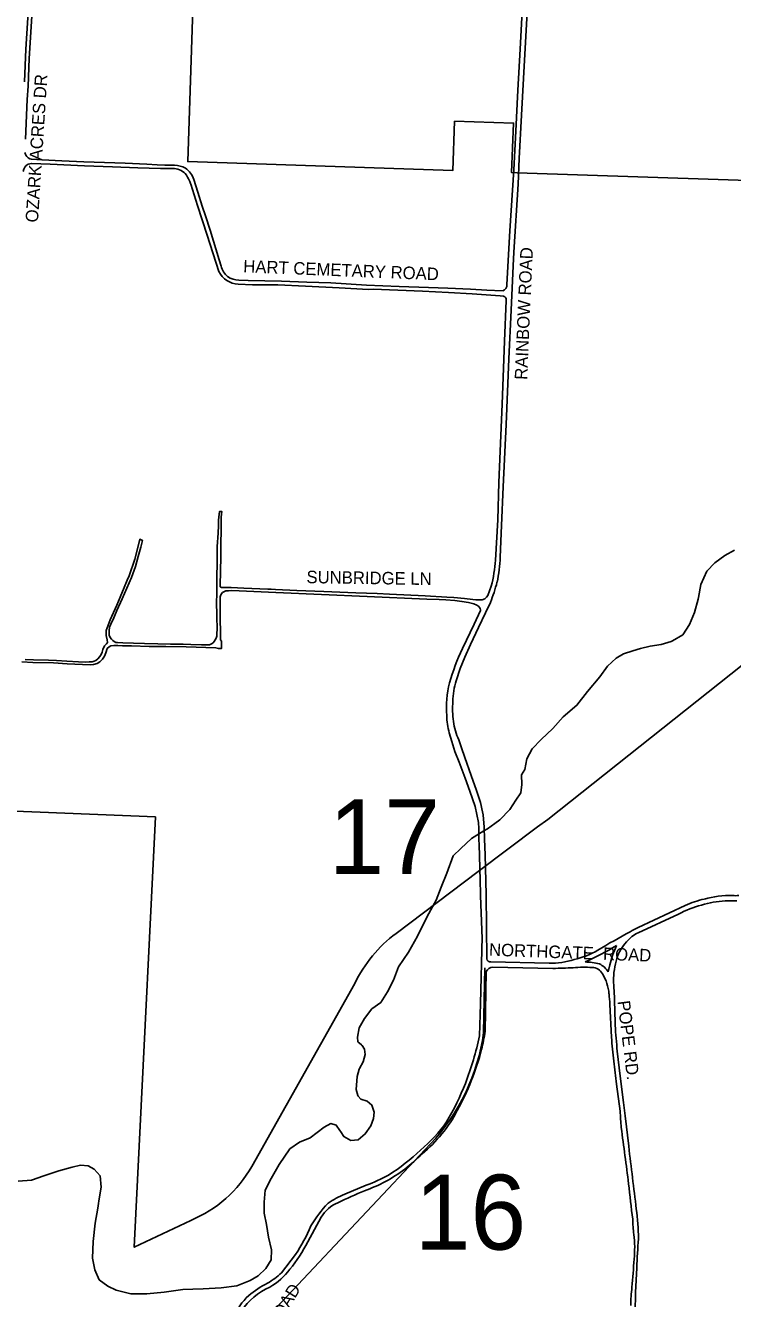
# Model space of a CAD drawing. Extents: x 0 to 712119, y 0 to 761125.
# Drawn here: x 660107 to 662940, y 723620 to 728717 of the extents above; entities that cross this region are included whole.
import ezdxf

# ---------------------------------------------------------------- set-up
doc = ezdxf.new("R2010")
doc.units = 0
for name, color, linetype in [('city boundary', 7, 'Continuous'), ('PAVED ROADS', 7, 'Continuous'), ('Priority 16', 7, 'Continuous'), ('Priority 17', 7, 'Continuous'), ('stream or creek', 7, 'Continuous'), ('street names', 7, 'Continuous')]:
    doc.layers.add(name, color=color, linetype=linetype)

msp = doc.modelspace()

# ---------------------------------------------------------------- linework, layer by layer
at = {"layer": 'city boundary'}
for points in [[(661591.7, 725082), (661920.9, 725330.1), (662157.8, 725508.7), (662199.4, 725538.3), (663717.4, 726742.4), (663342.2, 726759.2), (663405.6, 728083), (662077.3, 728127.4), (662054.4, 728128.2), (662062.2, 728326.3), (661826.3, 728333.2), (661818.5, 728136.1), (660757.1, 728171.7), (660784.9, 728985.9), (660790.2, 729140.5), (660790.4, 729140.4), (660803.1, 729516.9), (659488, 729573.5)], [(659306.9, 725601.5), (660628, 725548), (660563.2, 724229.7), (660543.3, 723825.3), (660769.7, 723933)], [(661013.7, 724148.7), (661426, 724881)]]:
    msp.add_lwpolyline(points, dxfattribs=at)
for centre, radius, start, end in [((661927.5, 724636.5), 558, 127.0026, 154.0004), ((660580.1, 724393.5), 498, 292.3806, 330.5586)]:
    msp.add_arc(centre, radius, start, end, dxfattribs=at)
at = {"layer": 'PAVED ROADS'}
for points in [[(662179.9, 730719.8), (662167.7, 730435.6), (662154.2, 730059.6), (662145.2, 729814.2), (662133.6, 729526.8), (662125, 729313.6), (662112.9, 729061.1), (662104.9, 728912.5), (662097.2, 728774.4), (662089.1, 728622.3), (662079.7, 728457.4), (662071.5, 728293.3), (662063.5, 728139.1), (662047.3, 727894.7), (662035.6, 727679.5)], [(660107.1, 728262), (660114.4, 728420.2), (660118, 728474.5), (660122.6, 728584.9), (660127.3, 728668.2), (660140, 728863), (660147.7, 728992.5), (660153, 729076.5), (660153.7, 729099.3), (660157.8, 729134.7), (660158, 729139.7), (660156.2, 729158.3), (660153.2, 729171.6), (660137.7, 729169.6), (660139.5, 729155.3), (660140, 729141.8), (660138.6, 729095.9), (660138.6, 729083.7), (660135.3, 729029.8), (660129.2, 728937), (660108.8, 728622.6), (660102.8, 728491.1)], [(662008.7, 726588.3), (662014.6, 726715.2), (662021.1, 726870.4), (662032.4, 727119.5), (662043, 727382.3), (662052.4, 727577.2), (662060.2, 727754.2), (662062.8, 727808.8), (662080.3, 728081.4), (662084.9, 728184.3), (662094.4, 728357.8), (662106.3, 728578.5), (662124.3, 728913.4)], [(660108.7, 728197.6), (660108.7, 728197.6), (660104.9, 728208)], [(660697.9, 728144.1), (660648.3, 728144.4), (660557.5, 728146.6), (660456.2, 728150.3), (660344.3, 728155.4), (660205.9, 728162), (660131.3, 728164.4), (660118.1, 728161.3)], [(660704.1, 728157.3), (660704.1, 728157.3), (660665.5, 728157.8), (660634.8, 728159.6), (660593, 728161.1), (660507.2, 728165), (660424.3, 728168.6), (660340.5, 728170.6), (660252.9, 728175), (660174.7, 728178.9), (660131.2, 728181.1), (660131.2, 728181.1)], [(660748.4, 728145.9), (660748.4, 728145.9)], [(660891.6, 727753.7), (660891.6, 727753.7), (660883.6, 727778), (660846.7, 727897.8), (660827.9, 727954.4), (660814.6, 727993.7), (660797.5, 728050), (660781.1, 728099.7)], [(660881.7, 727731.6), (660835.4, 727877.5), (660796.6, 727996.8), (660769.9, 728081.2)], [(662018.7, 727655.1), (661955.7, 727656.5), (661889.3, 727660.6), (661799.7, 727665.6), (661722.2, 727668.2), (661604.3, 727672.1), (661473, 727677.2), (661330.8, 727686), (661234.4, 727689.2), (661132.7, 727693.5), (660999.5, 727696), (660962.2, 727697.4)], [(662022.5, 727633.2), (662008.6, 727635.1), (661896.7, 727643), (661801.1, 727647.9), (661698, 727653), (661499.7, 727661.1), (661481.4, 727660.5), (661364.3, 727666.2), (661229.5, 727673.2), (661118.8, 727678.5), (661017, 727678.5), (660959.2, 727681.3)], [(661990.1, 726576.6), (661998.9, 726737), (662003.5, 726886.6), (662016.3, 727200.9), (662026.5, 727453.1), (662033.3, 727616.4)], [(660105.6, 726178.7), (660139.2, 726176.5), (660199.5, 726175.7), (660231.2, 726174.3), (660273.2, 726172.1), (660319.1, 726169.1), (660346, 726168.1), (660363, 726168.6), (660374, 726169.5), (660382.8, 726171.6), (660389.7, 726174.9), (660397.3, 726181.6), (660404.5, 726190.3), (660410.3, 726199.1), (660413.9, 726208), (660417.7, 726218.6), (660423.8, 726233.4), (660431.4, 726241.6), (660435.4, 726246.9), (660434.6, 726257.5), (660431, 726275), (660431, 726294.3), (660433.9, 726305.3), (660438.5, 726316.1), (660446.6, 726336.7), (660472.7, 726395.7), (660486.6, 726428.5), (660502.6, 726466.3), (660515.1, 726495.6), (660523.3, 726513.6), (660545, 726579.8), (660558.7, 726631.7), (660564.8, 726659.6), (660576.7, 726654.4), (660569.4, 726627.7), (660559, 726591.1), (660548.3, 726551), (660531.8, 726506.5), (660513.7, 726464.1), (660494.7, 726420.9), (660473.6, 726374.4), (660461.3, 726345.5), (660448.9, 726319.6), (660444.4, 726307.8), (660442.1, 726293.6), (660443, 726276.4), (660446.9, 726266.2), (660452.3, 726259.4), (660457.3, 726254.5), (660462.3, 726250), (660468.6, 726247), (660476, 726246.1), (660497.1, 726245.4), (660540.1, 726243.9), (660583.8, 726242.5), (660637.6, 726240.9), (660688.3, 726240.2), (660739, 726239.3), (660769.5, 726238.7), (660813, 726236.9), (660832.3, 726236.6), (660844, 726237.5), (660852.1, 726241.1), (660859, 726245.8), (660862.8, 726250.3), (660867.1, 726256.8), (660870.7, 726263.5), (660873.6, 726272.5), (660874.5, 726310), (660874.3, 726339.5), (660873.5, 726366.5), (660872.9, 726397.5), (660873.8, 726450.6), (660874.1, 726499), (660875.7, 726574.8), (660875.7, 726630.9), (660878.8, 726684.5), (660880.2, 726715), (660880.2, 726735.9), (660882, 726748.3), (660884.3, 726771), (660894.1, 726770.8), (660892.4, 726760.7), (660890.8, 726747.8), (660889.5, 726589.1), (660887.8, 726474.4), (660887.8, 726469.7), (660889.9, 726467.5), (660892.3, 726466.1), (660900, 726466.1), (660905.5, 726467.1), (660931.2, 726466.6), (660981.9, 726464.2), (661078.3, 726460.5), (661091.5, 726460.2), (661108.8, 726458.8), (661193.8, 726454.9), (661302.8, 726451.2), (661430.7, 726446), (661516.2, 726442.3), (661564.9, 726439.4), (661708.5, 726433.2), (661794.6, 726428.5), (661823, 726426.6), (661866.4, 726422.9), (661898.6, 726419.2), (661911.4, 726418), (661926, 726416.9), (661936.3, 726417.7), (661946.9, 726421.9), (661950.6, 726424.5), (661954, 726427.7), (661959.7, 726435.3), (661973.2, 726472.3)], [(661857.4, 726222), (661904.4, 726319.3), (661929.8, 726375.1), (661929.3, 726377.9), (661928.1, 726382.3), (661923.1, 726390.2), (661915.4, 726395.8), (661903.7, 726400.8), (661881.9, 726406.2), (661855.2, 726410.8), (661826.9, 726414.1), (661791.7, 726416.9), (661764.4, 726418.3), (661715.4, 726419.6), (661476.3, 726430.7), (661110.6, 726447.2), (660933.6, 726454.1), (660920.9, 726453.9), (660909.9, 726452.8), (660902.1, 726450), (660896.5, 726446.2), (660891.8, 726440.3), (660888, 726433.4), (660886.6, 726428.8), (660886.5, 726371.1), (660888.1, 726257.2), (660893.1, 726251.6), (660892.1, 726222.3), (660880.2, 726222), (660869.6, 726225.3), (660751.4, 726228.7), (660670, 726230.4), (660602.9, 726231.1), (660531.8, 726233.2), (660495.7, 726233.6), (660477.8, 726234.4), (660461.4, 726234.4), (660449.5, 726232.7), (660442.8, 726229.3), (660434.5, 726222.1), (660429.1, 726205.7), (660423.4, 726192), (660416.2, 726179.8), (660405.8, 726169.5), (660394.5, 726162.6), (660379.2, 726158.9), (660366.1, 726157.2), (660274.2, 726161.8), (660219.5, 726164.8), (660136.3, 726166.9), (660093.4, 726168.7)], [(661832.5, 726093.5), (661848.4, 726142.6), (661867.2, 726187.5), (661890.4, 726239), (661922.4, 726306.8), (661950.4, 726365), (661969.4, 726407.2)], [(661927.4, 725344.1), (661924.8, 725437.9), (661923.5, 725457), (661923.5, 725502), (661921.4, 725525.4), (661908.9, 725590.3), (661887.4, 725651.9), (661868.3, 725703), (661844.8, 725767.6), (661827.5, 725810.1), (661815, 725850), (661805, 725884.7)], [(661914, 725654.5), (661892, 725713.5), (661867, 725786), (661853.5, 725824.5), (661842.5, 725857)], [(661955, 724979.5), (661952.5, 725236), (661949.3, 725344.5), (661948.5, 725396.5), (661946, 725459.5), (661945, 725507), (661940, 725556)], [(662749.5, 725194), (662561, 725105.5)], [(662562, 725084), (662723, 725159)], [(661926.3, 724671.6), (661929.5, 724800.3), (661936.5, 725070)], [(662459, 724994), (662459, 724994)], [(662205, 724963), (661971, 724968)], [(661979.5, 724946.8), (662220, 724942)], [(662447.7, 724955.9), (662441.5, 724927.5)], [(661948.7, 724689.8), (661952.4, 724929.3)], [(662448.1, 724797.5), (662454.8, 724666.4)], [(662523.4, 724229.4), (662510, 724352), (662502.5, 724405.5), (662489.5, 724510.5), (662477.5, 724610)], [(662474.5, 724478.5), (662489, 724370.5)], [(661386.5, 724037.5), (661472, 724073.7)], [(661238.1, 723847.5), (661292.2, 723945.7)], [(661132.7, 723723), (661188.9, 723796.2)], [(662551, 723644), (662555.5, 723743)]]:
    msp.add_lwpolyline(points, dxfattribs=at)
for centre, radius, start, end in [((660134.6, 728128.7), 36.5, 116.8308, 173.7396), ((660140, 728216.8), 36.7, 211.4541, 256.1505), ((660703.4, 728062.7), 94.5, 61.5715, 89.5993), ((660697.6, 728071.8), 72.3, 46.2908, 89.7965), ((660557.2, 727994), 230.6, 26.0745, 34.3504), ((660701.4, 728077.9), 82.7, 15.3192, 55.3453), ((660506, 727985.8), 280.5, 19.8694, 22.9703), ((660961.1, 727767.1), 70.8, 190.9167, 231.5902), ((660962.8, 727771.8), 90.5, 206.3333, 267.72), ((660963.6, 727780.4), 82.9, 235.9386, 269.0891), ((662012.8, 727677.3), 23, 285.0843, 5.5011), ((662018.2, 727618.5), 15.3, 351.9258, 73.8512), ((661364.2, 726624.2), 627.7, 345.9937, 355.6534), ((661549.2, 726595.5), 459.6, 346.4678, 359.0919), ((661464, 726618.2), 547.7, 337.3446, 346.2473), ((662685.5, 725834.1), 914.5, 154.9026, 164.1138), ((662183.1, 725987.2), 389.4, 165.5416, 184.8089), ((662112.1, 726005.4), 293.2, 162.5107, 178.9027), ((662263.2, 725984.5), 445, 176.5867, 186.9709), ((662017.4, 725950.7), 222.5, 179.0091, 197.2717), ((662104.9, 725971.7), 286.3, 188.2746, 203.6162), ((661392.6, 725464.2), 555.1, 9.5214, 20.0516), ((671441.1, 725523.6), 9515.5, 181.08081, 182.73246), ((662917.6, 724801.4), 407.1, 104.5186, 118.5492), ((662928.5, 724782.3), 448.9, 103.1399, 113.5067), ((662926.5, 724838.2), 374.1, 92.4491, 107.257), ((662932, 724830.9), 402.7, 88.9349, 105.1903), ((662940.5, 724565.6), 647.1, 88.5858, 92.6597), ((662952.2, 725373.3), 140.4, 264.7906, 275.2094), ((662682.6, 724847), 285.7, 115.1926, 122.287), ((663704.8, 722867.8), 2512.3, 117.8796, 121.2761), ((662641.2, 724928.9), 173.5, 136.6597, 162.1818), ((662610.5, 724972), 122.1, 113.4211, 141.48), ((662228.1, 725310.3), 341.9, 282.9117, 300.279), ((661889.6, 726000.7), 1130.8, 293.9717, 301.1495), ((663679.9, 724611.4), 1279.4, 162.5994, 164.3773), ((662846, 724862.8), 408.6, 155.382, 161.2688), ((662459, 724994), 0.00868, 341.2304, 341.3672), ((661984.1, 724910), 37.1, 97.1733, 148.7419), ((661967.9, 724980.6), 12.9, 184.7457, 283.8409), ((662214, 725259.9), 297.1, 268.2723, 287.7459), ((662223.8, 726149.1), 1207.1, 269.8216, 273.6924), ((662345.4, 724481.5), 465, 86.1022, 95.4155), ((662341.2, 724687.7), 279.9, 76.6089, 88.3994), ((662375.9, 724896.7), 48.8, 29.1807, 88.6889), ((662363, 724877.4), 93.2, 32.5564, 62.4958), ((662761.7, 724894.8), 298.7, 163.0192, 180.7206), ((662260, 724824.6), 185.2, 4.6605, 31.1753), ((658293.3, 724658.2), 4176.2, 0.7591, 3.1956), ((661760.6, 724761.7), 688.5, 2.9851, 6.5046), ((660850.4, 724869.5), 1112.9, 346.8973, 350.7095), ((606034.1, 720097.3), 56623.5, 4.57116, 4.67626), ((660590.3, 724967.4), 1368.3, 339.2019, 347.5167), ((663413.5, 724714), 959.9, 182.8408, 188.6283), ((660866.7, 724900.2), 1104.5, 331.4608, 345.1527), ((647141.1, 722849), 15419.8, 6.06607, 6.40809), ((660814.5, 724901.6), 1135.6, 329.6318, 338.2852), ((661328.2, 724642), 575.8, 309.7049, 332.0949), ((669673, 724827.2), 7198.5, 183.63722, 184.16377), ((661294.4, 724682.5), 613.1, 310.2111, 324.6256), ((643568.8, 721708.8), 19101.9, 7.12918, 7.80984), ((1152621.7, 783795.6), 493704.8, 186.9297, 186.958997), ((661220.4, 724674.5), 672.5, 299.2966, 315.0043), ((661061.9, 724888.8), 921.8, 302.8524, 312.9661), ((661192.3, 724794.8), 791.9, 290.182, 296.8121), ((661265, 724651), 613.3, 289.7215, 298.9627), ((685424.2, 726668.6), 23047.1, 186.45019, 186.80558), ((661510.7, 723724.9), 336.4, 111.6668, 124.673), ((662401.5, 721831.8), 2409, 112.8633, 115.642), ((661688.4, 723651), 509.1, 136.4765, 149.3488), ((661410.1, 723877.1), 136.4, 112.018, 149.8059), ((661803.6, 723864.8), 758.9, 359.6015, 8.6393), ((662910.9, 723937.7), 371.4, 180.0365, 189.4124), ((660581.5, 724197.2), 727.8, 326.5661, 336.7989), ((662101.6, 723825.3), 445.9, 353.9157, 6.663), ((660744.9, 724091.8), 550.3, 319.8986, 333.6401), ((549212.8, 730611.8), 113550.6, 356.532024, 356.590914), ((660261.9, 723892.9), 2286, 354.278, 357.1185), ((660935.8, 723930.4), 286, 299.5801, 313.5201), ((660977.1, 723868.5), 229.9, 298.3353, 325.2047), ((661191.7, 723428), 260.4, 113.8809, 147.0942), ((661235.5, 723362.3), 356.6, 116.4, 130.973), ((661141.5, 723473.7), 210.9, 131.5314, 160.6645), ((663175.7, 723588.9), 643.7, 173.2135, 179.683), ((670799.9, 723454.1), 8251.1, 178.68106, 179.56146)]:
    msp.add_arc(centre, radius, start, end, dxfattribs=at)
at = {"layer": 'Priority 16'}
for points in [[(661947, 724944.6), (661942.4, 724684.6)], [(661729.7, 724239.1), (660624.2, 723065.4)]]:
    msp.add_lwpolyline(points, dxfattribs=at)
msp.add_arc((661140.8, 724793.8), 809, 316.7131, 352.2453, dxfattribs=at)
at = {"layer": 'stream or creek'}
msp.add_lwpolyline([(660078, 724089.3), (660131, 724093.3), (660181, 724111.3), (660241, 724131.3), (660295, 724145.3), (660328, 724154.3), (660358, 724151.3), (660383, 724138.3), (660406, 724111.3), (660410, 724066.3), (660401.7, 724011.7), (660400, 724000.3), (660397, 723982.4), (660387, 723922.3), (660378, 723848.3), (660376, 723781.3), (660385, 723734.3), (660403, 723695.3), (660437, 723669.3), (660471, 723653.3), (660530, 723638.3), (660594, 723638.3), (660663, 723645.3), (660738, 723656.3), (660778, 723657.8), (660819, 723659.3), (660891, 723663.3), (660954, 723671.3), (661007, 723692.3), (661039, 723710.3), (661070, 723740.3), (661091, 723775.3), (661093, 723815.3), (661081, 723865.3), (661073, 723916.3), (661064, 723961.3), (661063.8, 723969.6), (661063, 724006.3), (661068, 724054.3), (661091, 724100.3), (661124, 724156.3), (661166, 724219.3), (661205, 724246.3), (661247, 724263.3), (661276, 724285.3), (661304, 724306.3), (661331, 724320.3), (661352, 724314.3), (661367, 724293.3), (661370.9, 724286.8), (661382, 724268.3), (661410, 724253.3), (661440, 724255.3), (661468, 724279.3), (661490, 724311.3), (661501, 724340.3), (661504, 724366.3), (661494, 724394.3), (661476, 724410.3), (661450, 724418.3), (661439.6, 724430.5), (661438, 724432.3), (661432, 724457.3), (661436, 724508.3), (661444, 724538.3), (661445.7, 724541.5), (661460, 724568.3), (661468, 724597.3), (661465, 724618.3), (661456, 724633.3), (661452.7, 724636.1), (661438, 724648.3), (661437, 724666.3), (661444, 724703.3), (661465, 724741.3), (661495, 724780.3), (661531, 724805.3), (661557, 724847.3), (661581, 724894.3), (661602, 724948.3), (661641, 725006.3), (661677, 725071.3), (661716, 725149.3), (661752, 725215.3), (661773, 725267.3), (661795, 725323.3), (661820, 725392.3), (661851, 725422.3), (661894, 725462.3), (661943.7, 725491.9), (661958, 725500.3), (661987.4, 725521.5), (662008, 725536.3), (662047, 725578.3), (662071, 725615.3), (662092, 725645.3), (662096, 725678.3), (662094, 725716.3), (662107, 725738.3), (662116, 725780.3), (662137, 725821.3), (662173, 725858.3), (662220, 725902.3), (662261, 725949.3), (662316, 725995.3), (662359, 726050.3), (662408, 726109.3), (662438, 726151.3), (662473, 726184.3), (662503, 726201.3), (662540, 726213.3), (662571, 726222.3), (662610, 726232.3), (662653, 726238.3), (662694, 726250.3), (662699, 726253.3), (662740, 726277.3), (662767, 726318.3), (662787, 726366.3), (662801.2, 726419.6), (662803, 726426.3), (662812, 726478.3), (662836, 726532.3), (662868, 726565.3), (662908, 726594.3), (662947, 726616.3)], dxfattribs=at)

# ---------------------------------------------------------------- texts
at = {"layer": 'Priority 16'}
msp.add_text('16', height=300, dxfattribs=at).set_placement((661666.6, 723815.9))
at = {"layer": 'Priority 17'}
msp.add_text('17', height=300, dxfattribs=at).set_placement((661321.6, 725319.2))
at = {"layer": 'street names'}
for s, rotation, p in [('OZARK ACRES DR', 86.2989, (660157.2, 727927.1)), ('RAINBOW ROAD', 87.4752, (662116.6, 727297.4)), ('HART CEMETARY ROAD', 357.6458, (660978.8, 727728.8)), ('SUNBRIDGE LN', 359.1109, (661232.6, 726484.2)), ('NORTHGATE  ROAD', 357.8908, (661963.5, 724992.8)), ('POPE RD.', 276.9962, (662478.5, 724810.2)), ('RAINBOW ROAD', 58.4407, (660934, 723206.8))]:
    msp.add_text(s, height=50, rotation=rotation, dxfattribs=at).set_placement(p)

doc.saveas('drawing.dxf')
